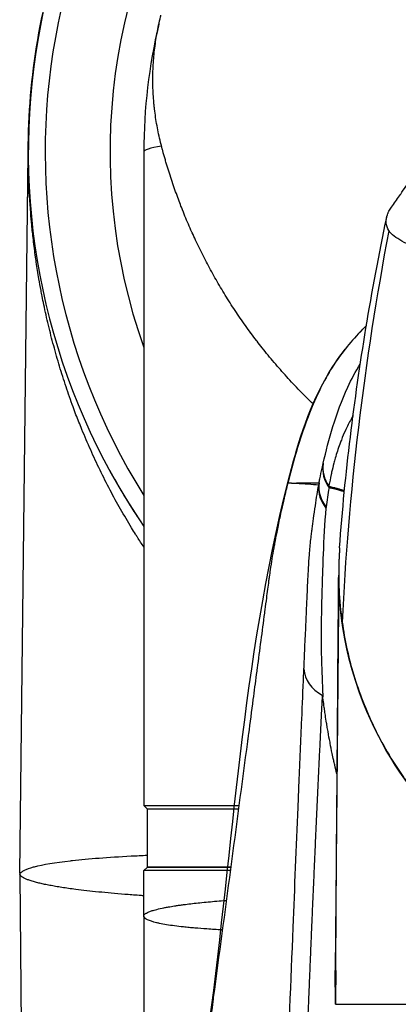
# Model space of a CAD drawing. Header units: millimetres. Extents: x 0 to 7374, y 0 to 4200.
# Tile 526 of 656: x 1943 to 1996, y 3736 to 3872. Entities that reach past the tile are written whole.
import ezdxf

# ---------------------------------------------------------------- set-up
doc = ezdxf.new("R2010")
doc.units = ezdxf.units.MM
doc.header["$LTSCALE"] = 0.2

# ---------------------------------------------------------------- blocks, each defined once
blk = doc.blocks.new('A$C9c4d0392')
for p, q in [((-92.24, 167.5), (-92, 187.21)), ((-92, 187.44), (-92, 187.37)), ((-92, 187.21), (-92, 187.37)), ((-76, 187.5), (-76, 105.8)), ((-93.19, 87.72), (-92.24, 167.5)), ((-48.17, 148.73), (-48.17, 148.73)), ((-49, 129.2), (-49.51, 74.2)), ((-76, 105.8), (-76, 97)), ((-76, 97), (-62.86, 97)), ((-75.5, 96.5), (-76, 97)), ((-62.83, 97), (-62.83, 97)), ((-52.02, 97), (-52.02, 97)), ((-62.93, 96.5), (-75.5, 96.5)), ((-62.93, 96.5), (-75.5, 96.5)), ((-75.5, 88.5), (-75.5, 96.5)), ((-62.89, 96.5), (-62.89, 96.5)), ((-62.89, 96.5), (-62.89, 96.5)), ((-52.05, 96.5), (-52.05, 96.5)), ((-52.05, 96.5), (-52.05, 96.5)), ((-93.19, 87.38), (-93.01, 66.5)), ((-93.19, 87.38), (-93.19, 87.38)), ((-93.17, 87.5), (-93.18, 87.5)), ((-75.5, 88.5), (-76, 88)), ((-64.07, 88), (-76, 88)), ((-76, 81.7), (-76, 88)), ((-75.5, 88.5), (-64, 88.5)), ((-64, 88.5), (-75.5, 88.5)), ((-64.02, 88), (-64.02, 88)), ((-63.96, 88.5), (-63.96, 88.5)), ((-63.96, 88.5), (-63.96, 88.5)), ((-52.43, 88), (-52.43, 88)), ((-52.41, 88.5), (-52.41, 88.5)), ((-52.41, 88.5), (-52.41, 88.5)), ((-64.57, 83.9), (-64.57, 83.9)), ((-76, 81.7), (-76, 8.73)), ((-65.12, 79.79), (-65.12, 79.79)), ((-49.51, 74.2), (-49.47, 69.5)), ((-49.51, 74.2), (-49.41, 74.2)), ((-49.47, 69.5), (-49.51, 74.2)), ((-49.47, 69.5), (-49.45, 69.5)), ((-49.47, 69.5), (-49.47, 69.5)), ((-49.45, 69.5), (-0.5, 69.5))]:
    blk.add_line(p, q)
for centre, radius, start, end in [((0, 187.5), 92, 325.6988, 214.3012), ((0, 187.5), 89.66, 127.6079, 212.0438), ((0, 187.5), 80.68, 144.9902, 199.6092), ((0, 187.5), 76, 166.5672, 180), ((0, 129.2), 49, 175.9152, 180.0001), ((0, 129.2), 49, 180, 180.3116)]:
    blk.add_arc(centre, radius, start, end)
for centre, major_axis, ratio, start_param, end_param in [((0, 187.5), (76, 0), 0.039474, 2.8864, 3.141593), ((-21.57, 152.89), (13.28, 97.04), 0.245565, 1.357957, 1.923994), ((82.66, 236.12), (-161.96, -95.26), 0.69841, 6.260652, 6.317686), ((-46.05, 143.39), (-5.06, 1.19), 0.888718, 0.061719, 0.79685), ((-46.03, 143.48), (-5.07, 1.18), 0.874444, 0.058246, 0.773949), ((-50.28, 149.16), (1.07, 5.54), 0.020001, 3.645869, 3.677664), ((-50.97, 140.61), (-5.04, 1.28), 0.868048, 0.000224, 0.060377), ((-50.97, 140.61), (-5.04, 1.28), 0.868048, 6.283046, 6.283409), ((-45.71, 139.73), (-4.09, 9.13), 0.999684, 0.959278, 0.964334), ((-46.62, 140.77), (-5.12, 0.88), 0.884624, 0.063546, 0.793059), ((-46.59, 140.93), (-5.09, 1.06), 0.891204, 0.064798, 0.820415), ((-40.79, 133.76), (-8.36, 12.31), 0.592735, 0.546836, 0.577401), ((-45, 147.77), (-3.58, -9.74), 0.419869, 5.592926, 5.622063), ((-37.01, 123.42), (-12.34, 17.64), 0.350177, 0.367844, 0.384302), ((40.38, 125.71), (16.48, 2031), 0.044019, 1.569879, 1.56995), ((-48.62, 116.11), (-5.2, 0.21), 0.860173, 0.085495, 1.067407), ((-93.2, 87.02), (-0.011, -0.994), 0.000641, 3.927028, 4.205162), ((-93.19, 87.02), (0.009, -0.994), 0.002054, 4.205146, 4.334424), ((-93.19, 87.02), (0.009, -0.994), 0.002054, 4.335938, 4.336172)]:
    blk.add_ellipse(centre, major_axis=major_axis, ratio=ratio, start_param=start_param, end_param=end_param)
for points, knots in [([(-92.01, 186.72), (-92.01, 186.97), (-92.01, 187.23), (-92.01, 197.84), (-90.28, 208.2), (-85.83, 220.76), (-84.82, 223.25), (-82.57, 228.18), (-81.33, 230.61), (-78.59, 235.41), (-77.1, 237.78), (-73.86, 242.42), (-72.12, 244.7), (-68.63, 248.82), (-66.93, 250.67), (-65.13, 252.47)], [0.4969046, 0.4969046, 0.4969046, 0.4969046, 0.5, 0.5, 0.625, 0.625, 0.65625, 0.65625, 0.6875, 0.6875, 0.71875, 0.71875, 0.75, 0.75, 0.776648, 0.776648, 0.776648, 0.776648]), ([(-52.53, 152.59), (-53.16, 153.19), (-53.78, 153.8), (-54.38, 154.42), (-55.01, 155.06), (-55.61, 155.71), (-56.21, 156.36), (-56.8, 157.01), (-57.38, 157.67), (-57.95, 158.34), (-58.51, 159), (-59.06, 159.67), (-59.6, 160.35), (-59.84, 160.66), (-60.08, 160.96), (-60.32, 161.27), (-60.34, 161.3), (-60.37, 161.34), (-60.4, 161.37), (-60.64, 161.69), (-60.88, 162.02), (-61.12, 162.34), (-61.14, 162.36), (-61.15, 162.38), (-61.17, 162.4), (-61.67, 163.09), (-62.17, 163.78), (-62.65, 164.48), (-63.13, 165.18), (-63.59, 165.88), (-64.05, 166.59), (-64.5, 167.3), (-64.94, 168.01), (-65.37, 168.73), (-65.79, 169.44), (-66.2, 170.16), (-66.6, 170.88), (-67, 171.6), (-67.38, 172.33), (-67.75, 173.07), (-68.12, 173.79), (-68.48, 174.53), (-68.83, 175.27), (-68.99, 175.61), (-69.15, 175.95), (-69.3, 176.29), (-69.31, 176.32), (-69.33, 176.34), (-69.34, 176.37), (-69.51, 176.74), (-69.67, 177.11), (-69.83, 177.49), (-70.15, 178.23), (-70.45, 178.97), (-70.75, 179.72), (-70.78, 179.81), (-70.82, 179.89), (-70.85, 179.98), (-71.08, 180.57), (-71.33, 181.25), (-71.59, 181.97), (-71.85, 182.68), (-72.11, 183.45), (-72.36, 184.24), (-72.48, 184.61), (-72.6, 184.99), (-72.72, 185.37), (-72.78, 185.56), (-72.84, 185.75), (-72.89, 185.94), (-72.95, 186.13), (-73, 186.32), (-73.06, 186.51), (-73.17, 186.89), (-73.27, 187.27), (-73.38, 187.66), (-73.4, 187.74), (-73.42, 187.83), (-73.45, 187.91), (-73.45, 187.92), (-73.45, 187.93), (-73.46, 187.94), (-73.47, 188.01), (-73.49, 188.08), (-73.51, 188.15), (-73.52, 188.17), (-73.52, 188.2), (-73.53, 188.23), (-73.56, 188.32), (-73.58, 188.42), (-73.61, 188.52), (-73.63, 188.61), (-73.65, 188.71), (-73.68, 188.8), (-73.87, 189.58), (-74.03, 190.36), (-74.17, 191.1), (-74.31, 191.88), (-74.42, 192.65), (-74.51, 193.42), (-74.54, 193.61), (-74.56, 193.81), (-74.58, 194), (-74.6, 194.19), (-74.61, 194.39), (-74.63, 194.58), (-74.66, 194.97), (-74.69, 195.36), (-74.71, 195.74), (-74.74, 196.52), (-74.76, 197.3), (-74.75, 198.07), (-74.73, 198.85), (-74.69, 199.63), (-74.63, 200.4), (-74.57, 201.18), (-74.48, 201.95), (-74.36, 202.72), (-74.25, 203.48), (-74.11, 204.25), (-73.95, 205.03), (-73.87, 205.41), (-73.78, 205.8), (-73.68, 206.18), (-73.67, 206.26), (-73.65, 206.33), (-73.63, 206.4)], [-3.557386, -3.557386, -3.557386, -3.557386, -3.467356, -3.467356, -3.467356, -3.375437, -3.375437, -3.375437, -3.28451, -3.28451, -3.28451, -3.194551, -3.194551, -3.194551, -3.154553, -3.154553, -3.154553, -3.149934, -3.149934, -3.149934, -3.108295, -3.108295, -3.108295, -3.105545, -3.105545, -3.105545, -3.017473, -3.017473, -3.017473, -2.930284, -2.930284, -2.930284, -2.844, -2.844, -2.844, -2.758572, -2.758572, -2.758572, -2.673983, -2.673983, -2.673983, -2.590193, -2.590193, -2.590193, -2.551886, -2.551886, -2.551886, -2.548616, -2.548616, -2.548616, -2.507206, -2.507206, -2.507206, -2.424992, -2.424992, -2.424992, -2.415847, -2.415847, -2.415847, -2.353297, -2.353297, -2.353297, -2.292264, -2.292264, -2.292264, -2.26354, -2.26354, -2.26354, -2.249417, -2.249417, -2.249417, -2.235388, -2.235388, -2.235388, -2.207469, -2.207469, -2.207469, -2.201223, -2.201223, -2.201223, -2.200479, -2.200479, -2.200479, -2.195485, -2.195485, -2.195485, -2.193484, -2.193484, -2.193484, -2.186476, -2.186476, -2.186476, -2.179456, -2.179456, -2.179456, -2.121817, -2.121817, -2.121817, -2.061554, -2.061554, -2.061554, -2.046434, -2.046434, -2.046434, -2.031311, -2.031311, -2.031311, -2.001028, -2.001028, -2.001028, -1.940407, -1.940407, -1.940407, -1.879822, -1.879822, -1.879822, -1.819404, -1.819404, -1.819404, -1.759951, -1.759951, -1.759951, -1.731141, -1.731141, -1.731141, -1.725643, -1.725643, -1.725643, -1.725643]), ([(-41.71, 179.81), (-41.33, 180.34), (-40.95, 180.88), (-40.53, 181.49), (-40.47, 181.56), (-40.18, 181.99), (-39.93, 182.34), (-38.95, 183.74), (-38.2, 184.77), (-36.53, 187.02), (-35.52, 188.36), (-34.7, 189.41)], [0, 0, 0, 0, 0.21107, 0.21107, 0.23816, 0.23816, 0.368675, 0.368675, 0.760374, 0.760374, 1.234989, 1.234989, 1.234989, 1.234989]), ([(-90.08, 167.5), (-90.13, 167.77), (-90.19, 168.04), (-90.24, 168.32), (-90.34, 168.84), (-90.43, 169.37), (-90.52, 169.9), (-90.65, 170.67), (-90.78, 171.44), (-90.89, 172.22), (-90.91, 172.36), (-90.93, 172.5), (-90.95, 172.64), (-91.06, 173.42), (-91.17, 174.2), (-91.26, 174.98), (-91.28, 175.1), (-91.29, 175.21), (-91.3, 175.33), (-91.38, 176.01), (-91.46, 176.7), (-91.52, 177.38), (-91.58, 177.94), (-91.62, 178.5), (-91.67, 179.06), (-91.79, 180.6), (-91.88, 182.14), (-91.94, 183.68), (-91.96, 184.45), (-91.98, 185.22), (-91.99, 186), (-91.99, 186.19), (-92, 186.38), (-92, 186.58), (-92, 186.71), (-92, 186.84), (-92, 186.98), (-92, 187.02), (-92, 187.06), (-92, 187.11), (-92, 187.12), (-92, 187.14), (-92, 187.15), (-92, 187.19), (-92, 187.23), (-92, 187.26), (-92, 187.3), (-92, 187.33), (-92, 187.36), (-92, 187.37), (-92, 187.37), (-92, 187.37)], [0.8655492, 0.8655492, 0.8655492, 0.8655492, 0.8711461, 0.8711461, 0.8711461, 0.8820158, 0.8820158, 0.8820158, 0.8977812, 0.8977812, 0.8977812, 0.9006811, 0.9006811, 0.9006811, 0.9165129, 0.9165129, 0.9165129, 0.9188703, 0.9188703, 0.9188703, 0.9327389, 0.9327389, 0.9327389, 0.9440534, 0.9440534, 0.9440534, 0.9751721, 0.9751721, 0.9751721, 0.990736, 0.990736, 0.990736, 0.9946489, 0.9946489, 0.9946489, 0.9973245, 0.9973245, 0.9973245, 0.9982183, 0.9982183, 0.9982183, 0.9985211, 0.9985211, 0.9985211, 0.9992606, 0.9992606, 0.9992606, 0.9999188, 0.9999188, 0.9999188, 1, 1, 1, 1]), ([(-42.06, 176.58), (-42.26, 176.92), (-42.37, 177.28), (-42.41, 177.66), (-42.41, 177.68), (-42.42, 177.73), (-42.42, 177.76), (-42.42, 177.84), (-42.42, 177.9), (-42.42, 177.99), (-42.41, 178.02), (-42.41, 178.09), (-42.41, 178.12), (-42.4, 178.19), (-42.39, 178.22), (-42.38, 178.34), (-42.36, 178.42), (-42.33, 178.55), (-42.32, 178.59), (-42.28, 178.74), (-42.24, 178.84), (-42.18, 178.99), (-42.16, 179.05), (-42.1, 179.16), (-42.07, 179.22), (-41.95, 179.46), (-41.84, 179.63), (-41.71, 179.81)], [0.000001, 0.000001, 0.000001, 0.000001, 0.459845, 0.459845, 0.490124, 0.490124, 0.524295, 0.524295, 0.602479, 0.602479, 0.643353, 0.643353, 0.68688, 0.68688, 0.72888, 0.72888, 0.818806, 0.818806, 0.866234, 0.866234, 0.970185, 0.970185, 1.024501, 1.024501, 1.085479, 1.085479, 1.260093, 1.260093, 1.260093, 1.260093]), ([(-48.88, 132.69), (-48.14, 143.02), (-46.87, 153.11), (-44.38, 168.22), (-43.42, 173.33), (-42.36, 178.42)], [0, 0, 0, 0, 3.167858, 3.167858, 4.800188, 4.800188, 4.800188, 4.800188]), ([(-0.03, 169.5), (-1.3, 169.5), (-2.56, 169.52), (-4.12, 169.55), (-4.44, 169.56), (-5.06, 169.58), (-5.38, 169.58), (-6.31, 169.61), (-6.94, 169.64), (-8.17, 169.68), (-8.79, 169.71), (-9.71, 169.76), (-10.01, 169.77), (-10.62, 169.81), (-10.93, 169.82), (-11.53, 169.86), (-11.83, 169.88), (-12.44, 169.91), (-12.74, 169.93), (-13.63, 169.99), (-14.22, 170.03), (-15.99, 170.17), (-17.14, 170.26), (-19.4, 170.48), (-20.51, 170.59), (-22.67, 170.84), (-23.72, 170.97), (-25.75, 171.25), (-26.74, 171.4), (-28.17, 171.64), (-28.64, 171.72), (-29.55, 171.88), (-30, 171.96), (-30.88, 172.14), (-31.31, 172.22), (-32.15, 172.4), (-32.55, 172.49), (-33.75, 172.77), (-34.5, 172.97), (-35.91, 173.36), (-36.57, 173.57), (-38.41, 174.21), (-39.44, 174.66), (-40.66, 175.36), (-41.02, 175.59), (-41.62, 176.08), (-41.87, 176.33), (-42.06, 176.58)], [0.040594, 0.040594, 0.040594, 0.040594, 4.522911, 4.522911, 5.653639, 5.653639, 6.784367, 6.784367, 9.045822, 9.045822, 11.307278, 11.307278, 12.438006, 12.438006, 13.568733, 13.568733, 14.699461, 14.699461, 15.830189, 15.830189, 18.091644, 18.091644, 22.614556, 22.614556, 27.137467, 27.137467, 31.660378, 31.660378, 36.183289, 36.183289, 38.444745, 38.444745, 40.7062, 40.7062, 42.967656, 42.967656, 45.229111, 45.229111, 49.752022, 49.752022, 54.274933, 54.274933, 63.320756, 63.320756, 67.843667, 67.843667, 72.366578, 72.366578, 72.366578, 72.366578]), ([(-76, 132.78), (-76.3, 133.24), (-76.6, 133.7), (-76.98, 134.3), (-77.07, 134.44), (-77.33, 134.86), (-77.51, 135.15), (-78.21, 136.29), (-78.72, 137.15), (-79.71, 138.9), (-80.2, 139.79), (-81.15, 141.59), (-81.61, 142.51), (-82.51, 144.36), (-82.94, 145.29), (-83.78, 147.16), (-84.19, 148.11), (-84.85, 149.74), (-85.13, 150.42), (-85.53, 151.47), (-85.66, 151.83), (-86.13, 153.11), (-86.46, 154.05), (-87.09, 155.92), (-87.39, 156.86), (-87.96, 158.75), (-88.23, 159.7), (-88.74, 161.6), (-88.98, 162.54), (-89.44, 164.44), (-89.65, 165.38), (-89.93, 166.72), (-90, 167.11), (-90.08, 167.5)], [0.6105687, 0.6105687, 0.6105687, 0.6105687, 0.6216955, 0.6216955, 0.625, 0.625, 0.6317686, 0.6317686, 0.6519675, 0.6519675, 0.6724521, 0.6724521, 0.693249, 0.693249, 0.7141281, 0.7141281, 0.7349776, 0.7349776, 0.75, 0.75, 0.7578115, 0.7578115, 0.7779511, 0.7779511, 0.7980769, 0.7980769, 0.8180597, 0.8180597, 0.8379102, 0.8379102, 0.857509, 0.857509, 0.8655492, 0.8655492, 0.8655492, 0.8655492]), ([(-45.17, 163.43), (-46.71, 161.93), (-48.06, 160.35), (-50.51, 156.83), (-51.51, 154.9), (-53.19, 151.06), (-53.87, 149.17), (-55.07, 145.39), (-55.59, 143.51), (-56.06, 141.63)], [0.5187791, 0.5187791, 0.5187791, 0.5187791, 0.625, 0.625, 0.75, 0.75, 0.875, 0.875, 0.9999766, 0.9999766, 0.9999766, 0.9999766]), ([(-56.01, 141.89), (-54.8, 146.63), (-53.46, 151.43), (-49.97, 157.61), (-49.1, 158.9), (-48.1, 160.17)], [0, 0, 0, 0, 2.863539, 2.863539, 3.626365, 3.626365, 3.626365, 3.626365]), ([(-51.14, 144.39), (-50.77, 146.03), (-50.34, 147.71), (-49.26, 151.23), (-48.61, 153.1), (-47.25, 156), (-46.67, 157.07), (-46.01, 158.11)], [0, 0, 0, 0, 0.25, 0.25, 0.5, 0.5, 0.6460341, 0.6460341, 0.6460341, 0.6460341]), ([(-47.01, 151.01), (-47.06, 150.92), (-47.11, 150.83), (-47.16, 150.75), (-47.17, 150.73), (-47.18, 150.71), (-47.19, 150.69), (-47.46, 150.18), (-47.72, 149.67), (-47.97, 149.16), (-48, 149.08), (-48.04, 149), (-48.08, 148.92), (-48.28, 148.48), (-48.47, 148.04), (-48.64, 147.6), (-48.71, 147.41), (-48.79, 147.22), (-48.86, 147.03), (-48.97, 146.71), (-49.08, 146.39), (-49.19, 146.07), (-49.19, 146.06), (-49.19, 146.06), (-49.19, 146.06), (-49.29, 145.74), (-49.39, 145.42), (-49.48, 145.1), (-49.55, 144.86), (-49.61, 144.62), (-49.68, 144.39), (-49.78, 143.97), (-49.89, 143.55), (-49.98, 143.14), (-50, 143.03), (-50.03, 142.92), (-50.05, 142.81), (-50.16, 142.31), (-50.26, 141.82), (-50.35, 141.33), (-50.36, 141.29), (-50.36, 141.26), (-50.37, 141.22)], [0.4825517, 0.4825517, 0.4825517, 0.4825517, 0.4969196, 0.4969196, 0.4969196, 0.5, 0.5, 0.5, 0.5843563, 0.5843563, 0.5843563, 0.5972229, 0.5972229, 0.5972229, 0.6684797, 0.6684797, 0.6684797, 0.6985023, 0.6985023, 0.6985023, 0.7495097, 0.7495097, 0.7495097, 0.75, 0.75, 0.75, 0.7998935, 0.7998935, 0.7998935, 0.8367562, 0.8367562, 0.8367562, 0.9014079, 0.9014079, 0.9014079, 0.9183781, 0.9183781, 0.9183781, 0.9946164, 0.9946164, 0.9946164, 1, 1, 1, 1]), ([(-51.73, 141.69), (-51.69, 141.87), (-51.66, 142.05), (-51.62, 142.23), (-51.52, 142.72), (-51.41, 143.22), (-51.3, 143.72), (-51.29, 143.76), (-51.28, 143.79), (-51.27, 143.83), (-51.24, 143.99), (-51.2, 144.15), (-51.16, 144.31)], [0, 0, 0, 0, 0.206422, 0.206422, 0.206422, 0.777527, 0.777527, 0.777527, 0.819068, 0.819068, 0.819068, 1, 1, 1, 1]), ([(-73.59, 18.14), (-71.35, 34.34), (-69.13, 50.48), (-63.56, 91.61), (-62.41, 116.67), (-56.01, 141.89)], [0, 0, 0, 0, 10.000003, 10.000003, 25.271522, 25.271522, 25.271522, 25.271522]), ([(-56.06, 141.63), (-56.24, 140.94), (-56.4, 140.26), (-56.69, 139.02), (-56.82, 138.47), (-57.1, 137.21), (-57.26, 136.49), (-57.47, 135.46), (-57.53, 135.14), (-57.7, 134.31), (-57.8, 133.8), (-57.93, 133.06), (-57.97, 132.84), (-58.09, 132.13), (-58.18, 131.63), (-58.34, 130.65), (-58.42, 130.15), (-58.54, 129.32), (-58.59, 128.99), (-58.66, 128.47), (-58.69, 128.28), (-58.76, 127.71), (-58.81, 127.33), (-58.92, 126.54), (-58.97, 126.13), (-59.09, 125.19), (-59.16, 124.67), (-59.25, 123.98), (-59.27, 123.82), (-59.46, 122.39), (-59.63, 121.11), (-59.97, 118.56), (-60.14, 117.28), (-60.34, 115.73), (-60.38, 115.45), (-60.57, 114), (-60.73, 112.84), (-61.09, 110.09), (-61.3, 108.5), (-61.54, 106.67), (-61.58, 106.42), (-61.62, 106.08), (-61.63, 105.98), (-63.22, 94.05), (-64.79, 82.22), (-66.38, 70.38), (-66.38, 70.33), (-67.25, 63.87), (-68.11, 57.47), (-69.69, 45.78), (-70.41, 40.49), (-71.16, 35.01), (-71.19, 34.83), (-71.6, 31.8), (-71.99, 28.97), (-72.76, 23.31), (-73.15, 20.48), (-73.58, 17.39), (-73.61, 17.14), (-73.85, 15.39), (-74.05, 13.91), (-74.42, 11.24), (-74.58, 10.06), (-74.77, 8.72), (-74.8, 8.55), (-74.84, 8.27), (-74.85, 8.16), (-74.87, 8.04), (-74.87, 8.03), (-74.98, 7.29), (-75.08, 6.55), (-75.24, 5.43), (-75.29, 5.06), (-75.37, 4.46), (-75.4, 4.24), (-75.44, 3.91), (-75.46, 3.8), (-75.48, 3.64), (-75.48, 3.59), (-75.53, 3.25), (-75.57, 2.96), (-75.64, 2.42), (-75.67, 2.19), (-75.71, 1.83), (-75.73, 1.71), (-75.81, 1.06), (-75.87, 0.53), (-75.94, 0)], [0.000022, 0.000022, 0.000022, 0.000022, 0.0143648, 0.0143648, 0.0258684, 0.0258684, 0.0406589, 0.0406589, 0.047259, 0.047259, 0.0578453, 0.0578453, 0.0625, 0.0625, 0.0726691, 0.0726691, 0.0829358, 0.0829358, 0.089848, 0.089848, 0.09375, 0.09375, 0.1016569, 0.1016569, 0.1104, 0.1104, 0.1215712, 0.1215712, 0.125, 0.125, 0.1519265, 0.1519265, 0.1788769, 0.1788769, 0.1847965, 0.1847965, 0.2093976, 0.2093976, 0.2427531, 0.2427531, 0.2480484, 0.2480484, 0.25, 0.25, 0.5, 0.5, 0.5010438, 0.5010438, 0.6370478, 0.6370478, 0.75, 0.75, 0.7540344, 0.7540344, 0.8146001, 0.8146001, 0.875, 0.875, 0.8805283, 0.8805283, 0.9121546, 0.9121546, 0.9375, 0.9375, 0.9411874, 0.9411874, 0.943574, 0.943574, 0.9437628, 0.9437628, 0.9595799, 0.9595799, 0.9674885, 0.9674885, 0.9721494, 0.9721494, 0.9744225, 0.9744225, 0.9753971, 0.9753971, 0.9815478, 0.9815478, 0.9864827, 0.9864827, 0.9889512, 0.9889512, 1, 1, 1, 1]), ([(-51.78, 141.36), (-52.26, 141.4), (-52.74, 141.44), (-53.35, 141.48), (-53.49, 141.49), (-54.02, 141.52), (-54.4, 141.55), (-54.93, 141.57), (-55.08, 141.57), (-55.33, 141.58), (-55.44, 141.58), (-55.54, 141.58)], [0, 0, 0, 0, 0.384021, 0.384021, 0.495752, 0.495752, 0.80223, 0.80223, 0.919123, 0.919123, 1, 1, 1, 1]), ([(-55.53, 141.63), (-55.43, 141.64), (-55.32, 141.64), (-55.22, 141.65), (-54.74, 141.67), (-54.28, 141.68), (-53.81, 141.68), (-53.16, 141.69), (-52.52, 141.7), (-51.88, 141.69), (-51.83, 141.69), (-51.78, 141.69), (-51.73, 141.69)], [0, 0, 0, 0, 0.080676, 0.080676, 0.080676, 0.448088, 0.448088, 0.448088, 0.960584, 0.960584, 0.960584, 1, 1, 1, 1]), ([(-53.82, 115.93), (-53.81, 116.1), (-53.81, 116.26), (-53.79, 116.7), (-53.77, 116.97), (-53.74, 117.79), (-53.72, 118.34), (-53.64, 119.96), (-53.59, 121.04), (-53.51, 122.83), (-53.48, 123.55), (-53.42, 124.9), (-53.4, 125.53), (-53.34, 126.74), (-53.32, 127.32), (-53.28, 128.14), (-53.26, 128.38), (-53.25, 128.7), (-53.24, 128.78), (-53.22, 129.23), (-53.2, 129.59), (-53.16, 130.37), (-53.13, 130.79), (-53.08, 131.47), (-53.06, 131.73), (-53.01, 132.35), (-52.98, 132.71), (-52.91, 133.42), (-52.87, 133.76), (-52.81, 134.25), (-52.8, 134.4), (-52.75, 134.77), (-52.72, 135), (-52.69, 135.26), (-52.69, 135.29), (-52.62, 135.79), (-52.56, 136.26), (-52.42, 137.32), (-52.33, 137.91), (-52.16, 139.02), (-52.08, 139.55), (-51.93, 140.5), (-51.86, 140.93), (-51.78, 141.36)], [0, 0, 0, 0, 0.0187563, 0.0187563, 0.0502, 0.0502, 0.1130408, 0.1130408, 0.238686, 0.238686, 0.3223711, 0.3223711, 0.396323, 0.396323, 0.4631843, 0.4631843, 0.4910327, 0.4910327, 0.5, 0.5, 0.5414599, 0.5414599, 0.5888905, 0.5888905, 0.6185735, 0.6185735, 0.6605871, 0.6605871, 0.7012399, 0.7012399, 0.7186555, 0.7186555, 0.746278, 0.746278, 0.75, 0.75, 0.8078648, 0.8078648, 0.8812477, 0.8812477, 0.9470419, 0.9470419, 1, 1, 1, 1]), ([(-50.37, 141.22), (-50.15, 141.16), (-49.93, 141.11), (-49.74, 141.05), (-49.56, 141.01), (-49.4, 140.96), (-49.25, 140.92), (-49.1, 140.88), (-48.97, 140.84), (-48.85, 140.8), (-48.73, 140.77), (-48.62, 140.73), (-48.52, 140.7), (-48.43, 140.67), (-48.35, 140.65), (-48.28, 140.63), (-48.27, 140.62), (-48.26, 140.62), (-48.25, 140.62), (-48.23, 140.61), (-48.22, 140.61), (-48.2, 140.6)], [0.0000001, 0.0000001, 0.0000001, 0.0000001, 0.125, 0.125, 0.125, 0.234375, 0.234375, 0.234375, 0.3361043, 0.3361043, 0.3361043, 0.4333475, 0.4333475, 0.4333475, 0.5167567, 0.5167567, 0.5167567, 0.5269344, 0.5269344, 0.5269344, 0.5449856, 0.5449856, 0.5449856, 0.5449856]), ([(-48.22, 140.46), (-48.23, 140.46), (-48.24, 140.47), (-48.26, 140.47), (-48.27, 140.47), (-48.29, 140.48), (-48.31, 140.48), (-48.4, 140.5), (-48.48, 140.52), (-48.66, 140.57), (-48.75, 140.59), (-48.95, 140.64), (-49.05, 140.67), (-49.28, 140.73), (-49.4, 140.76), (-49.65, 140.82), (-49.78, 140.86), (-50.05, 140.93), (-50.19, 140.97), (-50.34, 141.01)], [0.4604592, 0.4604592, 0.4604592, 0.4604592, 0.4747135, 0.4747135, 0.4825497, 0.4825497, 0.5035602, 0.5035602, 0.5861817, 0.5861817, 0.6691325, 0.6691325, 0.752211, 0.752211, 0.8352138, 0.8352138, 0.9179101, 0.9179101, 1, 1, 1, 1]), ([(-77.99, 138.7), (-77.92, 138.59), (-77.85, 138.48), (-77.78, 138.37), (-77.6, 138.08), (-77.41, 137.78), (-77.22, 137.49), (-77.12, 137.33), (-77.01, 137.17), (-76.91, 137.01)], [0.7322783, 0.7322783, 0.7322783, 0.7322783, 0.784165, 0.784165, 0.784165, 0.9244947, 0.9244947, 0.9244947, 0.9999993, 0.9999993, 0.9999993, 0.9999993]), ([(-50.77, 138.16), (-50.99, 136.05), (-51.09, 133.92), (-51.16, 131.8), (-51.17, 131.77), (-51.17, 131.74), (-51.17, 131.72), (-51.2, 130.65), (-51.24, 129.59), (-51.28, 128.52), (-51.31, 127.48), (-51.35, 126.42), (-51.37, 125.36), (-51.37, 125.33), (-51.37, 125.3), (-51.37, 125.27), (-51.42, 123.13), (-51.47, 120.98), (-51.43, 118.8), (-51.43, 118.75), (-51.43, 118.7), (-51.43, 118.65), (-51.41, 117.68), (-51.38, 116.71), (-51.34, 115.72), (-51.34, 115.58), (-51.33, 115.44), (-51.32, 115.29), (-51.3, 114.73), (-51.28, 114.17), (-51.26, 113.6), (-51.25, 113.32), (-51.24, 113.04), (-51.23, 112.76), (-51.23, 112.68), (-51.23, 112.61), (-51.22, 112.54), (-51.22, 112.38), (-51.21, 112.23), (-51.21, 112.07)], [0, 0, 0, 0, 0.25, 0.25, 0.25, 0.2531277, 0.2531277, 0.2531277, 0.3783737, 0.3783737, 0.3783737, 0.5, 0.5, 0.5, 0.5036498, 0.5036498, 0.5036498, 0.75, 0.75, 0.75, 0.7554011, 0.7554011, 0.7554011, 0.8648711, 0.8648711, 0.8648711, 0.8808965, 0.8808965, 0.8808965, 0.9434369, 0.9434369, 0.9434369, 0.9746939, 0.9746939, 0.9746939, 0.982613, 0.982613, 0.982613, 0.9999998, 0.9999998, 0.9999998, 0.9999998]), ([(-48.88, 132.69), (-48.9, 132.29), (-48.93, 131.9), (-48.98, 130.74), (-49, 129.98), (-49, 128.84), (-49, 128.46), (-48.98, 127.7), (-48.97, 127.32), (-48.88, 125.41), (-48.74, 123.9), (-48.52, 122.38)], [237.81555, 237.81555, 237.81555, 237.81555, 239.271498, 239.271498, 242.053305, 242.053305, 243.444208, 243.444208, 244.835111, 244.835111, 250.398724, 250.398724, 250.398724, 250.398724]), ([(0, 80.15), (-2.12, 80.15), (-4.23, 80.28), (-9.43, 80.96), (-12.45, 81.66), (-20.32, 84.26), (-24.78, 86.62), (-31.13, 91.21), (-33.37, 93.17), (-39.65, 99.72), (-43.16, 105.07), (-48.95, 119.69), (-49.03, 127.17), (-49, 128.92)], [0.000001, 0.000001, 0.000001, 0.000001, 0.63497, 0.63497, 1.582387, 1.582387, 3.225579, 3.225579, 4.28357, 4.28357, 6.547968, 6.547968, 9.7262, 9.7262, 9.7262, 9.7262]), ([(-48.52, 122.38), (-48.35, 121.15), (-48.13, 119.92), (-47.59, 117.48), (-47.28, 116.26), (-46.18, 112.64), (-45.26, 110.25), (-43.57, 106.74), (-42.95, 105.58), (-41.61, 103.29), (-40.89, 102.17), (-39.72, 100.5), (-39.32, 99.96), (-38.49, 98.87), (-38.06, 98.33), (-37.17, 97.27), (-36.71, 96.74), (-35.77, 95.7), (-35.28, 95.19), (-33.77, 93.67), (-32.71, 92.68), (-30.46, 90.79), (-29.28, 89.88), (-26.79, 88.14), (-25.48, 87.32), (-22.75, 85.77), (-21.32, 85.05), (-19.1, 84.07), (-18.34, 83.76), (-17.19, 83.31), (-16.8, 83.17), (-16.02, 82.89), (-15.63, 82.76), (-14.84, 82.5), (-14.44, 82.37), (-13.63, 82.13), (-13.22, 82.02), (-12, 81.68), (-11.17, 81.48), (-9.5, 81.12), (-8.66, 80.96), (-7.38, 80.76), (-6.95, 80.69), (-6.09, 80.58), (-5.66, 80.53), (-3.5, 80.29), (-1.75, 80.2), (0, 80.2)], [-72.366578, -72.366578, -72.366578, -72.366578, -67.843667, -67.843667, -63.320756, -63.320756, -54.274933, -54.274933, -49.752022, -49.752022, -45.229111, -45.229111, -42.967656, -42.967656, -40.7062, -40.7062, -38.444745, -38.444745, -36.183289, -36.183289, -31.660378, -31.660378, -27.137467, -27.137467, -22.614556, -22.614556, -18.091644, -18.091644, -15.830189, -15.830189, -14.699461, -14.699461, -13.568733, -13.568733, -12.438006, -12.438006, -11.307278, -11.307278, -9.045822, -9.045822, -6.784367, -6.784367, -5.653639, -5.653639, -4.522911, -4.522911, 0, 0, 0, 0]), ([(-58.24, -0.6), (-58.25, -0.42), (-58.25, -0.25), (-58.25, -0.07), (-58.26, 0.13), (-58.26, 0.34), (-58.26, 0.54), (-58.26, 0.56), (-58.26, 0.59), (-58.26, 0.61), (-58.26, 0.73), (-58.26, 0.85), (-58.26, 0.96), (-58.27, 1.4), (-58.26, 1.83), (-58.26, 2.26), (-58.26, 2.35), (-58.26, 2.44), (-58.25, 2.53), (-58.25, 3.01), (-58.23, 3.49), (-58.22, 3.98), (-58.21, 4.49), (-58.19, 4.99), (-58.17, 5.5), (-58.17, 5.53), (-58.17, 5.56), (-58.17, 5.59), (-58.16, 5.82), (-58.16, 6.04), (-58.15, 6.26), (-58.14, 6.45), (-58.13, 6.63), (-58.13, 6.82), (-58.1, 7.39), (-58.08, 7.97), (-58.06, 8.54), (-58.05, 8.77), (-58.04, 9), (-58.03, 9.23), (-58, 10.01), (-57.97, 10.8), (-57.95, 11.58), (-57.93, 11.92), (-57.92, 12.25), (-57.91, 12.58), (-57.9, 12.92), (-57.89, 13.26), (-57.87, 13.6), (-57.87, 13.76), (-57.86, 13.92), (-57.86, 14.07), (-57.74, 17.3), (-57.62, 20.53), (-57.5, 23.75), (-57.5, 23.95), (-57.49, 24.14), (-57.48, 24.33), (-57.43, 25.66), (-57.38, 26.98), (-57.34, 28.3), (-57.33, 28.4), (-57.33, 28.51), (-57.32, 28.61), (-57.08, 35.1), (-56.84, 41.6), (-56.59, 48.1), (-56.46, 51.29), (-56.34, 54.49), (-56.21, 57.68), (-56.21, 57.69), (-56.21, 57.7), (-56.21, 57.71), (-55.92, 65.18), (-55.62, 72.66), (-55.31, 80.13), (-55.09, 85.68), (-54.86, 91.23), (-54.63, 96.78), (-54.58, 97.92), (-54.53, 99.06), (-54.49, 100.2), (-54.36, 103.11), (-54.24, 106.03), (-54.12, 108.95), (-54.03, 110.98), (-53.94, 113.01), (-53.86, 115.04), (-53.84, 115.34), (-53.83, 115.63), (-53.82, 115.93)], [0, 0, 0, 0, 0.0043031, 0.0043031, 0.0043031, 0.0093197, 0.0093197, 0.0093197, 0.0099124, 0.0099124, 0.0099124, 0.0128266, 0.0128266, 0.0128266, 0.0236949, 0.0236949, 0.0236949, 0.0259209, 0.0259209, 0.0259209, 0.0382353, 0.0382353, 0.0382353, 0.0511879, 0.0511879, 0.0511879, 0.0520114, 0.0520114, 0.0520114, 0.057712, 0.057712, 0.057712, 0.0625, 0.0625, 0.0625, 0.077326, 0.077326, 0.077326, 0.0832464, 0.0832464, 0.0832464, 0.1035619, 0.1035619, 0.1035619, 0.1121643, 0.1121643, 0.1121643, 0.1209073, 0.1209073, 0.1209073, 0.125, 0.125, 0.125, 0.208244, 0.208244, 0.208244, 0.2132317, 0.2132317, 0.2132317, 0.2473542, 0.2473542, 0.2473542, 0.25, 0.25, 0.25, 0.4175774, 0.4175774, 0.4175774, 0.5, 0.5, 0.5, 0.5002411, 0.5002411, 0.5002411, 0.6929912, 0.6929912, 0.6929912, 0.8358924, 0.8358924, 0.8358924, 0.8651892, 0.8651892, 0.8651892, 0.9402309, 0.9402309, 0.9402309, 0.9923409, 0.9923409, 0.9923409, 0.9999998, 0.9999998, 0.9999998, 0.9999998]), ([(-49.21, 102.96), (-49.18, 106.83), (-49.15, 110.71), (-49.12, 114.59), (-49.12, 115.12), (-49.11, 115.65), (-49.11, 116.19)], [0.5228095, 0.5228095, 0.5228095, 0.5228095, 0.7343039, 0.7343039, 0.7343039, 0.7634241, 0.7634241, 0.7634241, 0.7634241]), ([(-51.29, 112.29), (-51.32, 111.72), (-51.34, 111.16), (-51.37, 110.59), (-51.41, 109.93), (-51.44, 109.27), (-51.47, 108.61), (-51.5, 107.94), (-51.54, 107.28), (-51.57, 106.62), (-51.6, 105.96), (-51.63, 105.3), (-51.66, 104.63), (-51.7, 103.97), (-51.73, 103.31), (-51.76, 102.65), (-51.79, 101.98), (-51.82, 101.32), (-51.85, 100.66), (-51.88, 100), (-51.92, 99.33), (-51.95, 98.67), (-51.98, 98.01), (-52.01, 97.35), (-52.04, 96.69), (-52.07, 96.02), (-52.1, 95.36), (-52.13, 94.7), (-52.16, 94.03), (-52.19, 93.37), (-52.22, 92.71), (-52.25, 92.05), (-52.28, 91.38), (-52.31, 90.72), (-52.34, 90.06), (-52.37, 89.4), (-52.4, 88.73), (-52.43, 88.07), (-52.46, 87.41), (-52.48, 86.74), (-52.51, 86.08), (-52.54, 85.42), (-52.57, 84.76), (-52.6, 84.09), (-52.63, 83.43), (-52.66, 82.77), (-52.69, 82.1), (-52.71, 81.44), (-52.74, 80.78), (-52.77, 80.12), (-52.8, 79.45), (-52.83, 78.79), (-52.86, 78.13), (-52.88, 77.46), (-52.91, 76.8), (-52.94, 76.14), (-52.97, 75.48), (-52.99, 74.81), (-53.02, 74.15), (-53.05, 73.49), (-53.08, 72.82), (-53.1, 72.16), (-53.13, 71.5), (-53.16, 70.83), (-53.19, 70.17), (-53.21, 69.51), (-53.24, 68.84), (-53.27, 68.18), (-53.29, 67.52), (-53.32, 66.85), (-53.35, 66.19), (-53.37, 65.53), (-53.4, 64.86), (-53.42, 64.3), (-53.45, 63.74), (-53.47, 63.18), (-53.47, 63.08), (-53.48, 62.97), (-53.48, 62.87), (-53.51, 62.21), (-53.53, 61.55), (-53.56, 60.89), (-53.59, 60.22), (-53.61, 59.56), (-53.64, 58.9), (-53.67, 58.23), (-53.69, 57.57), (-53.72, 56.91), (-53.74, 56.24), (-53.77, 55.58), (-53.8, 54.92), (-53.8, 54.76), (-53.81, 54.59), (-53.82, 54.43), (-53.82, 54.43), (-53.82, 54.43), (-53.82, 54.43), (-53.84, 53.93), (-53.86, 53.43), (-53.87, 52.93), (-53.9, 52.26), (-53.93, 51.6), (-53.95, 50.93), (-53.98, 50.27), (-54, 49.6), (-54.03, 48.94), (-54.06, 48.28), (-54.08, 47.63), (-54.11, 46.95), (-54.13, 46.45), (-54.15, 45.93), (-54.16, 45.42), (-54.18, 44.92), (-54.2, 44.42), (-54.22, 43.92), (-54.24, 43.41), (-54.26, 42.91), (-54.28, 42.41), (-54.3, 41.91), (-54.32, 41.4), (-54.34, 40.9), (-54.36, 40.4), (-54.38, 39.9), (-54.4, 39.39), (-54.42, 38.89), (-54.43, 38.39), (-54.45, 37.89), (-54.47, 37.38), (-54.49, 36.88), (-54.51, 36.38), (-54.53, 35.88), (-54.55, 35.37), (-54.57, 34.87), (-54.59, 34.37), (-54.61, 33.87), (-54.62, 33.36), (-54.64, 32.86), (-54.66, 32.36), (-54.68, 31.86), (-54.7, 31.36), (-54.72, 30.86), (-54.74, 30.36), (-54.76, 29.85), (-54.77, 29.34), (-54.79, 28.84), (-54.81, 28.34), (-54.83, 27.83), (-54.85, 27.33), (-54.87, 26.83), (-54.89, 26.33), (-54.91, 25.83), (-54.91, 25.72), (-54.91, 25.61), (-54.92, 25.5), (-54.92, 25.39), (-54.93, 25.28), (-54.93, 25.17), (-54.94, 24.88), (-54.95, 24.6), (-54.96, 24.32), (-54.98, 23.81), (-55, 23.31), (-55.02, 22.81), (-55.04, 22.31), (-55.05, 21.81), (-55.07, 21.31), (-55.09, 20.81), (-55.11, 20.3), (-55.13, 19.79), (-55.15, 19.29), (-55.16, 18.79), (-55.18, 18.29), (-55.2, 17.78), (-55.22, 17.28), (-55.24, 16.78), (-55.26, 16.27), (-55.27, 15.77), (-55.29, 15.27), (-55.31, 14.77), (-55.33, 14.26), (-55.35, 13.76), (-55.37, 13.26), (-55.38, 12.76), (-55.4, 12.25), (-55.42, 11.85), (-55.43, 11.44), (-55.44, 11.04), (-55.45, 10.94), (-55.45, 10.84), (-55.46, 10.74), (-55.46, 10.67), (-55.46, 10.61), (-55.46, 10.54), (-55.48, 10.1), (-55.49, 9.68), (-55.51, 9.25), (-55.53, 8.75), (-55.54, 8.23), (-55.56, 7.73), (-55.57, 7.54), (-55.58, 7.35), (-55.58, 7.17), (-55.59, 6.85), (-55.61, 6.53), (-55.62, 6.22), (-55.64, 5.72), (-55.65, 5.21), (-55.67, 4.71), (-55.67, 4.69), (-55.67, 4.67), (-55.68, 4.65), (-55.69, 4.37), (-55.7, 4.09), (-55.71, 3.8), (-55.71, 3.61), (-55.72, 3.41), (-55.73, 3.22), (-55.73, 3.21), (-55.73, 3.21), (-55.73, 3.2), (-55.75, 2.7), (-55.77, 2.2), (-55.78, 1.7), (-55.79, 1.6), (-55.79, 1.5), (-55.79, 1.4), (-55.8, 1), (-55.82, 0.6), (-55.83, 0.2), (-55.83, 0.02), (-55.84, -0.16), (-55.84, -0.34), (-55.84, -0.37), (-55.84, -0.41), (-55.84, -0.44), (-55.85, -0.72), (-55.86, -1.01), (-55.86, -1.3), (-55.87, -1.31), (-55.87, -1.32), (-55.87, -1.34), (-55.87, -1.61), (-55.87, -1.88), (-55.88, -2.15), (-55.88, -2.18), (-55.88, -2.21), (-55.88, -2.24), (-55.88, -2.43), (-55.87, -2.61), (-55.87, -2.8), (-55.87, -2.89), (-55.87, -2.99), (-55.87, -3.08), (-55.87, -3.18), (-55.87, -3.29), (-55.86, -3.4)], [0, 0, 0, 0, 0.0146383, 0.0146383, 0.0146383, 0.0317918, 0.0317918, 0.0317918, 0.0489492, 0.0489492, 0.0489492, 0.0661103, 0.0661103, 0.0661103, 0.0832749, 0.0832749, 0.0832749, 0.1004429, 0.1004429, 0.1004429, 0.1176139, 0.1176139, 0.1176139, 0.1347878, 0.1347878, 0.1347878, 0.1519645, 0.1519645, 0.1519645, 0.1691436, 0.1691436, 0.1691436, 0.186325, 0.186325, 0.186325, 0.2035085, 0.2035085, 0.2035085, 0.2206938, 0.2206938, 0.2206938, 0.2378807, 0.2378807, 0.2378807, 0.2550691, 0.2550691, 0.2550691, 0.2722588, 0.2722588, 0.2722588, 0.2894494, 0.2894494, 0.2894494, 0.3066409, 0.3066409, 0.3066409, 0.323833, 0.323833, 0.323833, 0.3410254, 0.3410254, 0.3410254, 0.358218, 0.358218, 0.358218, 0.3754107, 0.3754107, 0.3754107, 0.392603, 0.392603, 0.392603, 0.4097949, 0.4097949, 0.4097949, 0.4243731, 0.4243731, 0.4243731, 0.4269863, 0.4269863, 0.4269863, 0.4441794, 0.4441794, 0.4441794, 0.4613752, 0.4613752, 0.4613752, 0.4785725, 0.4785725, 0.4785725, 0.4957704, 0.4957704, 0.4957704, 0.4999273, 0.4999273, 0.4999273, 0.5, 0.5, 0.5, 0.5129715, 0.5129715, 0.5129715, 0.5301832, 0.5301832, 0.5301832, 0.5474044, 0.5474044, 0.5474044, 0.5646338, 0.5646338, 0.5646338, 0.5776704, 0.5776704, 0.5776704, 0.5907101, 0.5907101, 0.5907101, 0.6037522, 0.6037522, 0.6037522, 0.6167962, 0.6167962, 0.6167962, 0.6298413, 0.6298413, 0.6298413, 0.6428868, 0.6428868, 0.6428868, 0.6559322, 0.6559322, 0.6559322, 0.6689767, 0.6689767, 0.6689767, 0.6820198, 0.6820198, 0.6820198, 0.6950607, 0.6950607, 0.6950607, 0.7080987, 0.7080987, 0.7080987, 0.7211334, 0.7211334, 0.7211334, 0.7341639, 0.7341639, 0.7341639, 0.7471897, 0.7471897, 0.7471897, 0.75, 0.75, 0.75, 0.7528665, 0.7528665, 0.7528665, 0.7602137, 0.7602137, 0.7602137, 0.7732479, 0.7732479, 0.7732479, 0.7862904, 0.7862904, 0.7862904, 0.7993378, 0.7993378, 0.7993378, 0.8123866, 0.8123866, 0.8123866, 0.8254333, 0.8254333, 0.8254333, 0.8384746, 0.8384746, 0.8384746, 0.8515071, 0.8515071, 0.8515071, 0.8645273, 0.8645273, 0.8645273, 0.875, 0.875, 0.875, 0.8775272, 0.8775272, 0.8775272, 0.8793382, 0.8793382, 0.8793382, 0.8905143, 0.8905143, 0.8905143, 0.903596, 0.903596, 0.903596, 0.9084191, 0.9084191, 0.9084191, 0.9166306, 0.9166306, 0.9166306, 0.9296598, 0.9296598, 0.9296598, 0.9301689, 0.9301689, 0.9301689, 0.9375, 0.9375, 0.9375, 0.9426011, 0.9426011, 0.9426011, 0.9427027, 0.9427027, 0.9427027, 0.9556975, 0.9556975, 0.9556975, 0.9583025, 0.9583025, 0.9583025, 0.9686965, 0.9686965, 0.9686965, 0.9734427, 0.9734427, 0.9734427, 0.9742651, 0.9742651, 0.9742651, 0.9818377, 0.9818377, 0.9818377, 0.9821959, 0.9821959, 0.9821959, 0.9893202, 0.9893202, 0.9893202, 0.9901268, 0.9901268, 0.9901268, 0.9948991, 0.9948991, 0.9948991, 0.9972703, 0.9972703, 0.9972703, 1, 1, 1, 1]), ([(-49.26, 101.39), (-49.37, 101.81), (-49.47, 102.23), (-49.56, 102.65), (-49.61, 102.85), (-49.65, 103.06), (-49.7, 103.26), (-49.77, 103.58), (-49.84, 103.91), (-49.91, 104.23), (-50.01, 104.7), (-50.1, 105.17), (-50.19, 105.64), (-50.2, 105.68), (-50.21, 105.73), (-50.21, 105.77), (-50.31, 106.25), (-50.4, 106.74), (-50.48, 107.24), (-50.53, 107.49), (-50.57, 107.74), (-50.61, 107.99), (-50.63, 108.14), (-50.66, 108.29), (-50.68, 108.44), (-50.74, 108.79), (-50.8, 109.15), (-50.85, 109.51), (-50.89, 109.77), (-50.93, 110.03), (-50.97, 110.3), (-50.98, 110.39), (-50.99, 110.49), (-51.01, 110.58), (-51.06, 110.94), (-51.1, 111.29), (-51.15, 111.66), (-51.17, 111.79), (-51.19, 111.93), (-51.21, 112.07)], [0.0536351, 0.0536351, 0.0536351, 0.0536351, 0.1738347, 0.1738347, 0.1738347, 0.2306458, 0.2306458, 0.2306458, 0.3209412, 0.3209412, 0.3209412, 0.4492035, 0.4492035, 0.4492035, 0.4602444, 0.4602444, 0.4602444, 0.5911374, 0.5911374, 0.5911374, 0.6562291, 0.6562291, 0.6562291, 0.695339, 0.695339, 0.695339, 0.7869233, 0.7869233, 0.7869233, 0.8532521, 0.8532521, 0.8532521, 0.8773014, 0.8773014, 0.8773014, 0.9661173, 0.9661173, 0.9661173, 1, 1, 1, 1]), ([(-93.17, 87.52), (-93.16, 87.55), (-93.16, 87.55), (-93.16, 87.56), (-93.15, 87.57), (-93.14, 87.59), (-93.12, 87.61), (-93.12, 87.61), (-93.11, 87.62), (-93.11, 87.63), (-93.1, 87.63), (-93.1, 87.63), (-93.1, 87.63), (-93.08, 87.66), (-93.05, 87.69), (-93.02, 87.73), (-93.02, 87.74), (-93.01, 87.74), (-93.01, 87.74), (-92.99, 87.76), (-92.97, 87.78), (-92.95, 87.8), (-92.87, 87.87), (-92.76, 87.94), (-92.63, 88), (-92.6, 88.02), (-92.57, 88.04), (-92.54, 88.05), (-92.23, 88.2), (-91.81, 88.36), (-91.29, 88.51), (-91.23, 88.52), (-91.18, 88.54), (-91.12, 88.55), (-89.96, 88.86), (-88.29, 89.14), (-86.14, 89.38), (-86.05, 89.39), (-85.96, 89.41), (-85.86, 89.42), (-83.65, 89.66), (-80.96, 89.85), (-77.77, 90.03), (-77.04, 90.06), (-76.28, 90.1), (-75.5, 90.14)], [0, 0, 0, 0, 0.0018841, 0.0018841, 0.0018841, 0.0097007, 0.0097007, 0.0097007, 0.0123488, 0.0123488, 0.0123488, 0.0125582, 0.0125582, 0.0125582, 0.0241854, 0.0241854, 0.0241854, 0.0253593, 0.0253593, 0.0253593, 0.03125, 0.03125, 0.03125, 0.0566618, 0.0566618, 0.0566618, 0.0625, 0.0625, 0.0625, 0.1192346, 0.1192346, 0.1192346, 0.125, 0.125, 0.125, 0.2447396, 0.2447396, 0.2447396, 0.25, 0.25, 0.25, 0.3707593, 0.3707593, 0.3707593, 0.3984708, 0.3984708, 0.3984708, 0.3984708]), ([(-93.18, 87.49), (-93.18, 87.49), (-93.18, 87.49), (-93.18, 87.49), (-93.18, 87.49), (-93.18, 87.49), (-93.18, 87.49), (-93.19, 87.5), (-93.19, 87.5), (-93.19, 87.5), (-93.19, 87.5), (-93.19, 87.5), (-93.19, 87.5), (-93.19, 87.5), (-93.19, 87.5), (-93.19, 87.5)], [0.0010012, 0.0010012, 0.0010012, 0.0010012, 0.0613587, 0.0613587, 0.0613587, 0.1717792, 0.1717792, 0.1717792, 0.361201, 0.361201, 0.361201, 0.9973427, 0.9973427, 0.9973427, 1, 1, 1, 1]), ([(-76, 84.52), (-76.22, 84.53), (-76.44, 84.55), (-77.33, 84.62), (-77.99, 84.67), (-79.27, 84.77), (-79.9, 84.83), (-81.11, 84.94), (-81.69, 84.99), (-82.82, 85.1), (-83.37, 85.16), (-84.43, 85.28), (-84.94, 85.34), (-85.77, 85.45), (-86.1, 85.49), (-86.74, 85.58), (-87.05, 85.63), (-87.65, 85.72), (-87.94, 85.77), (-88.49, 85.86), (-88.76, 85.91), (-89.27, 86.01), (-89.51, 86.05), (-89.97, 86.15), (-90.19, 86.2), (-90.61, 86.3), (-90.8, 86.35), (-91.2, 86.45), (-91.41, 86.51), (-91.78, 86.63), (-91.95, 86.69), (-92.25, 86.81), (-92.38, 86.87), (-92.62, 86.99), (-92.73, 87.05), (-92.86, 87.14), (-92.9, 87.18), (-92.99, 87.24), (-93.02, 87.27), (-93.09, 87.34), (-93.12, 87.37), (-93.15, 87.44), (-93.16, 87.47), (-93.17, 87.52)], [0.6165026, 0.6165026, 0.6165026, 0.6165026, 0.6243878, 0.6243878, 0.6492118, 0.6492118, 0.6744089, 0.6744089, 0.6992352, 0.6992352, 0.7246176, 0.7246176, 0.75, 0.75, 0.7678756, 0.7678756, 0.7857416, 0.7857416, 0.8036027, 0.8036027, 0.8214672, 0.8214672, 0.8393366, 0.8393366, 0.8572244, 0.8572244, 0.875, 0.875, 0.8961546, 0.8961546, 0.9173092, 0.9173092, 0.9375, 0.9375, 0.9582767, 0.9582767, 0.96875, 0.96875, 0.9814152, 0.9814152, 0.9940704, 0.9940704, 1, 1, 1, 1]), ([(-76, 81.7), (-76, 81.76), (-75.98, 81.82), (-75.89, 81.94), (-75.83, 82), (-75.71, 82.08), (-75.67, 82.11), (-75.54, 82.19), (-75.42, 82.24), (-75.16, 82.35), (-75, 82.41), (-74.74, 82.49), (-74.64, 82.52), (-74.44, 82.58), (-74.33, 82.61), (-73.91, 82.71), (-73.57, 82.79), (-73.06, 82.89), (-72.9, 82.92), (-72.62, 82.97), (-72.5, 82.99), (-72.25, 83.04), (-72.11, 83.06), (-71.84, 83.1), (-71.7, 83.12), (-71.49, 83.16), (-71.41, 83.17), (-71.15, 83.21), (-70.97, 83.23), (-70.69, 83.27), (-70.6, 83.28), (-70.46, 83.3), (-70.41, 83.31), (-70.35, 83.31), (-70.33, 83.32), (-70.3, 83.32), (-70.28, 83.32), (-70.25, 83.33), (-70.24, 83.33), (-70.22, 83.33), (-70.22, 83.33), (-70.22, 83.33), (-69.91, 83.37), (-69.59, 83.41), (-68.92, 83.49), (-68.58, 83.53), (-67.85, 83.6), (-67.47, 83.64), (-66.69, 83.71), (-66.3, 83.75), (-65.48, 83.82), (-65.05, 83.86), (-64.62, 83.89)], [0, 0, 0, 0, 0.0108982, 0.0108982, 0.0221729, 0.0221729, 0.0268593, 0.0268593, 0.0379137, 0.0379137, 0.0496585, 0.0496585, 0.0558825, 0.0558825, 0.0625, 0.0625, 0.0805017, 0.0805017, 0.088102, 0.088102, 0.09375, 0.09375, 0.1000217, 0.1000217, 0.1058986, 0.1058986, 0.109375, 0.109375, 0.1171875, 0.1171875, 0.1210938, 0.1210938, 0.1230469, 0.1230469, 0.1238265, 0.1238265, 0.1245561, 0.1245561, 0.125, 0.125, 0.1250201, 0.1250201, 0.1250201, 0.1349896, 0.1349896, 0.1449769, 0.1449769, 0.1553592, 0.1553592, 0.1654143, 0.1654143, 0.1758486, 0.1758486, 0.1758486, 0.1758486]), ([(-65.17, 79.79), (-65.87, 79.83), (-66.57, 79.88), (-67.82, 79.96), (-68.38, 80.01), (-69.2, 80.08), (-69.46, 80.1), (-69.86, 80.14), (-69.99, 80.15), (-70.25, 80.18), (-70.39, 80.19), (-71.36, 80.3), (-72.15, 80.4), (-73.19, 80.57), (-73.52, 80.63), (-73.96, 80.73), (-74.1, 80.76), (-74.37, 80.82), (-74.51, 80.86), (-75.55, 81.15), (-76, 81.43), (-76, 81.7)], [0.6501233, 0.6501233, 0.6501233, 0.6501233, 0.6875, 0.6875, 0.71875, 0.71875, 0.734375, 0.734375, 0.7421875, 0.7421875, 0.75, 0.75, 0.8125, 0.8125, 0.84375, 0.84375, 0.859375, 0.859375, 0.875, 0.875, 1, 1, 1, 1])]:
    blk.add_open_spline(points, degree=3, knots=knots)
for points in [[(-46.13, 162.44), (-45.82, 162.77), (-45.5, 163.1), (-45.17, 163.43)], [(-55.53, 141.63), (-55.71, 141.63), (-55.89, 141.63), (-56.06, 141.63)], [(-50.34, 141.01), (-50.5, 140.13), (-50.64, 139.23), (-50.75, 138.33)], [(-49.11, 116.19), (-49.07, 120.32), (-49.04, 124.45), (-49.01, 128.59)], [(-51.21, 112.07), (-51.23, 112.14), (-51.26, 112.21), (-51.29, 112.29)], [(-49.41, 74.2), (-49.35, 83.79), (-49.28, 93.37), (-49.21, 102.96)], [(-49.41, 74.2), (-49.42, 72.63), (-49.44, 71.07), (-49.45, 69.5)]]:
    blk.add_open_spline(points, degree=3)

msp = doc.modelspace()

# ---------------------------------------------------------------- block references
msp.add_blockref('A$C9c4d0392', (2036.257, 3666.139))

doc.saveas('drawing.dxf')
